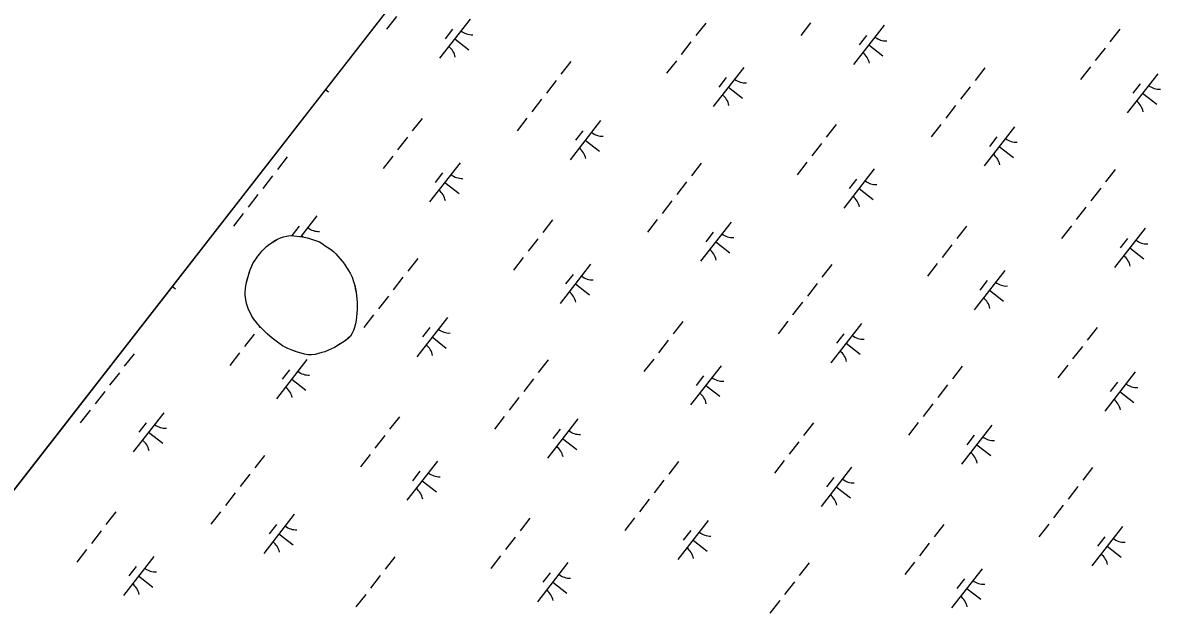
# Model space of a CAD drawing. Extents: x 3888273 to 3909528, y 158682 to 181032.
# Drawn here: x 3899441 to 3900588, y 175571 to 176166 of the extents above; entities that cross this region are included whole.
import ezdxf

# ---------------------------------------------------------------- set-up
doc = ezdxf.new("R2010")
doc.units = 0
for name, color, linetype in [('V-GRID-FRAM', 7, 'Continuous'), ('V-TOPO-SHOR', 7, 'Continuous'), ('V-WETL-SWMP', 7, 'Continuous')]:
    doc.layers.add(name, color=color, linetype=linetype)

msp = doc.modelspace()

# ---------------------------------------------------------------- linework, layer by layer
at = {"layer": 'V-GRID-FRAM'}
msp.add_lwpolyline([(3907415, 172254.2), (3898317.3, 160561.5), (3891517.3, 165521.6), (3900698.9, 177323.8), (3907415, 172254.2)], dxfattribs=at)
at = {"layer": 'V-TOPO-SHOR'}
for points in [[(3899694.7, 175846.3), (3899692.3, 175848.2), (3899689.9, 175850.4), (3899687.3, 175852.6), (3899684.9, 175854.8), (3899682.1, 175857.5), (3899680, 175859.7), (3899677.7, 175862.4), (3899675.6, 175864.9), (3899673.3, 175867.7), (3899671.3, 175871.1), (3899669.7, 175874.6), (3899668.1, 175878.2), (3899667, 175881.1), (3899666.1, 175884.3), (3899665.5, 175887.5), (3899665, 175891), (3899664.9, 175894.4), (3899665.2, 175897.9), (3899665.7, 175900.9), (3899666.3, 175904.2), (3899667.1, 175907.1), (3899667.9, 175910.4), (3899669.1, 175913.9), (3899670.1, 175917), (3899671.3, 175920.1), (3899672.8, 175923.4), (3899675, 175926.8), (3899677.8, 175930.8), (3899679.7, 175933.2), (3899681.8, 175935.7), (3899684.3, 175938.3), (3899686.5, 175940.6), (3899689.4, 175942.9), (3899692, 175944.6), (3899694.9, 175946.4), (3899697.6, 175947.9), (3899700.4, 175949.1), (3899703.6, 175950.1), (3899706.6, 175950.8), (3899710.6, 175951.5), (3899714, 175951.3), (3899717, 175950.9), (3899720.1, 175950.5), (3899724.4, 175949.9), (3899727.6, 175949.2), (3899730.7, 175948.2), (3899733.8, 175947.3), (3899736.7, 175946.3), (3899739.7, 175945.1), (3899742.5, 175943.5), (3899745.6, 175941.2), (3899748.3, 175939.6), (3899750.9, 175937.9), (3899754, 175935.3), (3899756.4, 175933), (3899758.4, 175930.7), (3899760.3, 175928.4), (3899762.8, 175925.3), (3899764.9, 175922.6), (3899767, 175919.5), (3899768.9, 175916.2), (3899770.6, 175913.6), (3899772.6, 175909.7), (3899774.1, 175905.2)], [(3899774.1, 175905.2), (3899775.2, 175901.2), (3899775.8, 175898.3), (3899776.6, 175894.4), (3899777, 175891.1), (3899777.3, 175887.4), (3899777.7, 175884.2), (3899777.7, 175880.9), (3899777.6, 175877), (3899777.2, 175873.3), (3899776.9, 175869.8), (3899776.6, 175866.2), (3899776.1, 175862.6), (3899775.1, 175859), (3899774.1, 175856), (3899772.8, 175853.1), (3899771.1, 175850.2), (3899768.5, 175847.9), (3899765.7, 175845.7), (3899763.1, 175844), (3899760.5, 175842.4), (3899757.9, 175840.8), (3899755, 175838.9), (3899751.9, 175837.4), (3899748.8, 175836), (3899745, 175834.6), (3899742, 175833.7), (3899738.8, 175832.8), (3899735.5, 175831.9), (3899731.8, 175831.4), (3899728, 175831.6), (3899724.7, 175832.2), (3899721.4, 175833), (3899717.7, 175834.1), (3899714.5, 175835.3), (3899711.3, 175836.4)], [(3899711.3, 175836.4), (3899708, 175837.8), (3899705.2, 175839.3), (3899702.4, 175840.6), (3899694.7, 175846.3)]]:
    msp.add_lwpolyline(points, dxfattribs=at)
at = {"layer": 'V-WETL-SWMP'}
for p, q in [((3900247.7, 176743.8), (3899005, 175146.4)), ((3899817.2, 176171.8), (3899807.3, 176159.2)), ((3899891.3, 176169.3), (3899860.6, 176129.9)), ((3900128.4, 176165.3), (3900118.5, 176152.7)), ((3900233.8, 176165.6), (3900224, 176152.9)), ((3900308, 176163.1), (3900277.3, 176123.6)), ((3899873.6, 176159.1), (3899866.2, 176149.6)), ((3899876, 176149.6), (3899890.2, 176138.5)), ((3900290.2, 176152.8), (3900282.9, 176143.4)), ((3900545, 176159.1), (3900535.2, 176146.5)), ((3900113.6, 176146.4), (3900103.8, 176133.8)), ((3900292.6, 176143.4), (3900306.8, 176132.3)), ((3900530.3, 176140.2), (3900520.5, 176127.5)), ((3900098.9, 176127.4), (3900089.1, 176114.8)), ((3899992.7, 176126.5), (3899982.8, 176113.8)), ((3900166.7, 176120.6), (3900136, 176081.2)), ((3900409.3, 176120.2), (3900399.5, 176107.6)), ((3900515.6, 176121.2), (3900505.7, 176108.6)), ((3899977.9, 176107.5), (3899968.1, 176094.9)), ((3900149, 176110.4), (3900141.6, 176100.9)), ((3900583.4, 176114.4), (3900552.7, 176075)), ((3900565.6, 176104.2), (3900558.3, 176094.7)), ((3899745.7, 176098.6), (3899748.9, 176096.1)), ((3900151.4, 176100.9), (3900165.6, 176089.9)), ((3900394.6, 176101.3), (3900384.8, 176088.7)), ((3900568.1, 176094.7), (3900582.3, 176083.6)), ((3899963.2, 176088.6), (3899953.4, 176076)), ((3900379.9, 176082.4), (3900370, 176069.7)), ((3899843, 176069.4), (3899833.2, 176056.8)), ((3899948.4, 176069.6), (3899938.6, 176057)), ((3900022.6, 176067.2), (3899991.9, 176027.7)), ((3900259.7, 176063.2), (3900249.8, 176050.6)), ((3900365.1, 176063.4), (3900355.3, 176050.8)), ((3900439.3, 176060.9), (3900408.6, 176021.5)), ((3899828.2, 176050.5), (3899818.4, 176037.8)), ((3900004.8, 176056.9), (3899997.5, 176047.4)), ((3900007.2, 176047.4), (3900021.4, 176036.4)), ((3900421.5, 176050.7), (3900414.1, 176041.2)), ((3900244.9, 176044.2), (3900235.1, 176031.6)), ((3900423.9, 176041.2), (3900438.1, 176030.2)), ((3899707.3, 176030.6), (3899697.4, 176017.9)), ((3899813.5, 176031.5), (3899803.7, 176018.9)), ((3899881.3, 176024.7), (3899850.6, 175985.3)), ((3900123.9, 176024.3), (3900114.1, 176011.7)), ((3900230.2, 176025.3), (3900220.4, 176012.7)), ((3899863.6, 176014.5), (3899856.2, 176005)), ((3900298, 176018.5), (3900267.3, 175979)), ((3900540.6, 176018.1), (3900530.8, 176005.5)), ((3899692.5, 176011.6), (3899682.7, 175999)), ((3899866, 176005), (3899880.2, 175993.9)), ((3900109.2, 176005.4), (3900099.4, 175992.8)), ((3900280.3, 176008.2), (3900272.9, 175998.8)), ((3899677.8, 175992.7), (3899668, 175980)), ((3900282.7, 175998.8), (3900296.9, 175987.7)), ((3900525.9, 175999.2), (3900516, 175986.5)), ((3900094.5, 175986.4), (3900084.6, 175973.8)), ((3900511.1, 175980.2), (3900501.3, 175967.6)), ((3899663.1, 175973.7), (3899653.2, 175961.1)), ((3899737.2, 175971.3), (3899721, 175950.4)), ((3899974.3, 175967.3), (3899964.4, 175954.6)), ((3900079.7, 175967.5), (3900069.9, 175954.9)), ((3899719.4, 175961), (3899712.1, 175951.5)), ((3900153.9, 175965), (3900123.2, 175925.6)), ((3900136.1, 175954.8), (3900128.7, 175945.3)), ((3900390.9, 175961), (3900381.1, 175948.4)), ((3900496.4, 175961.3), (3900486.6, 175948.6)), ((3900570.5, 175958.8), (3900539.8, 175919.3)), ((3899689.4, 175942.9), (3899692, 175944.6)), ((3899692, 175944.6), (3899697.6, 175947.9)), ((3899697.6, 175947.9), (3899700.4, 175949.1)), ((3899700.4, 175949.1), (3899703.6, 175950.1)), ((3899703.6, 175950.1), (3899706.6, 175950.8)), ((3899706.6, 175950.8), (3899710.6, 175951.5)), ((3899710.6, 175951.5), (3899714, 175951.3)), ((3899714, 175951.3), (3899720.1, 175950.5)), ((3899720.1, 175950.5), (3899724.4, 175949.9)), ((3899721.9, 175951.5), (3899723.8, 175950)), ((3899724.4, 175949.9), (3899727.6, 175949.2)), ((3899727.6, 175949.2), (3899733.8, 175947.3)), ((3899733.8, 175947.3), (3899736.7, 175946.3)), ((3899736.7, 175946.3), (3899739.7, 175945.1)), ((3899739.7, 175945.1), (3899742.5, 175943.5)), ((3899742.5, 175943.5), (3899745.6, 175941.2)), ((3899959.5, 175948.3), (3899949.7, 175935.7)), ((3900138.5, 175945.3), (3900152.7, 175934.2)), ((3900552.8, 175948.5), (3900545.4, 175939.1)), ((3899677.8, 175930.8), (3899679.7, 175933.2)), ((3899679.7, 175933.2), (3899681.8, 175935.7)), ((3899681.8, 175935.7), (3899686.5, 175940.6)), ((3899686.5, 175940.6), (3899689.4, 175942.9)), ((3899745.6, 175941.2), (3899750.9, 175937.9)), ((3899750.9, 175937.9), (3899754, 175935.3)), ((3899754, 175935.3), (3899756.4, 175933)), ((3899756.4, 175933), (3899758.4, 175930.7)), ((3900376.2, 175942.1), (3900366.4, 175929.5)), ((3900555.2, 175939.1), (3900569.4, 175928)), ((3899670.1, 175917), (3899672.8, 175923.4)), ((3899672.8, 175923.4), (3899677.8, 175930.8)), ((3899758.4, 175930.7), (3899762.8, 175925.3)), ((3899762.8, 175925.3), (3899764.9, 175922.6)), ((3899764.9, 175922.6), (3899767, 175919.5)), ((3899838.6, 175928.4), (3899828.7, 175915.8)), ((3899944.8, 175929.4), (3899935, 175916.7)), ((3900012.6, 175922.6), (3899981.9, 175883.1)), ((3900255.2, 175922.2), (3900245.4, 175909.6)), ((3900361.5, 175923.2), (3900351.6, 175910.5)), ((3899666.3, 175904.2), (3899667.9, 175910.4)), ((3899667.9, 175910.4), (3899670.1, 175917)), ((3899767, 175919.5), (3899768.9, 175916.2)), ((3899768.9, 175916.2), (3899770.6, 175913.6)), ((3899770.6, 175913.6), (3899772.6, 175909.7)), ((3899772.6, 175909.7), (3899774.1, 175905.2)), ((3899823.8, 175909.5), (3899814, 175896.8)), ((3899994.9, 175912.3), (3899987.5, 175902.9)), ((3900429.3, 175916.4), (3900398.6, 175876.9)), ((3899591.6, 175900.5), (3899594.8, 175898)), ((3899664.9, 175894.4), (3899665.2, 175897.9)), ((3899665.2, 175897.9), (3899665.7, 175900.9)), ((3899665.7, 175900.9), (3899666.3, 175904.2)), ((3899774.1, 175905.2), (3899775.2, 175901.2)), ((3899775.2, 175901.2), (3899776.6, 175894.4)), ((3899997.3, 175902.9), (3900011.5, 175891.8)), ((3900240.5, 175903.2), (3900230.7, 175890.6)), ((3900411.5, 175906.1), (3900404.2, 175896.6)), ((3899665, 175891), (3899664.9, 175894.4)), ((3899665.5, 175887.5), (3899665, 175891)), ((3899666.1, 175884.3), (3899665.5, 175887.5)), ((3899776.6, 175894.4), (3899777.7, 175884.2)), ((3899809.1, 175890.5), (3899799.3, 175877.9)), ((3900413.9, 175896.6), (3900428.2, 175885.6)), ((3899667, 175881.1), (3899666.1, 175884.3)), ((3899668.1, 175878.2), (3899667, 175881.1)), ((3899671.3, 175871.1), (3899668.1, 175878.2)), ((3899777.6, 175877), (3899776.9, 175869.8)), ((3899777.7, 175880.9), (3899777.6, 175877)), ((3899777.7, 175884.2), (3899777.7, 175880.9)), ((3900225.7, 175884.3), (3900215.9, 175871.7)), ((3899673.3, 175867.7), (3899671.3, 175871.1)), ((3899677.7, 175862.4), (3899673.3, 175867.7)), ((3899776.6, 175866.2), (3899776.1, 175862.6)), ((3899776.9, 175869.8), (3899776.6, 175866.2)), ((3899794.3, 175871.6), (3899784.5, 175859)), ((3899868.5, 175869.1), (3899837.8, 175829.6)), ((3900105.5, 175865.1), (3900095.7, 175852.5)), ((3900211, 175865.4), (3900201.2, 175852.7)), ((3900285.2, 175862.9), (3900254.4, 175823.4)), ((3899674.1, 175852.4), (3899664.3, 175839.8)), ((3899680, 175859.7), (3899677.7, 175862.4)), ((3899679.9, 175859.8), (3899679.1, 175858.7)), ((3899682.1, 175857.5), (3899680, 175859.7)), ((3899687.3, 175852.6), (3899682.1, 175857.5)), ((3899692.3, 175848.2), (3899687.3, 175852.6)), ((3899772.8, 175853.1), (3899771.1, 175850.2)), ((3899774.1, 175856), (3899772.8, 175853.1)), ((3899775.1, 175859), (3899774.1, 175856)), ((3899776.1, 175862.6), (3899775.1, 175859)), ((3899850.7, 175858.9), (3899843.4, 175849.4)), ((3900267.4, 175852.6), (3900260, 175843.2)), ((3900522.2, 175858.9), (3900512.4, 175846.3)), ((3899694.7, 175846.3), (3899692.3, 175848.2)), ((3899702.4, 175840.6), (3899694.7, 175846.3)), ((3899708, 175837.8), (3899702.4, 175840.6)), ((3899765.7, 175845.7), (3899755, 175838.9)), ((3899771.1, 175850.2), (3899765.7, 175845.7)), ((3899853.1, 175849.4), (3899867.3, 175838.3)), ((3900090.8, 175846.2), (3900081, 175833.5)), ((3900269.8, 175843.2), (3900284, 175832.1)), ((3900507.5, 175839.9), (3900497.6, 175827.3)), ((3899553.2, 175832.5), (3899543.3, 175819.9)), ((3899659.4, 175833.5), (3899649.6, 175820.8)), ((3899711.3, 175836.4), (3899708, 175837.8)), ((3899717.7, 175834.1), (3899711.3, 175836.4)), ((3899721.4, 175833), (3899717.7, 175834.1)), ((3899724.7, 175832.2), (3899721.4, 175833)), ((3899728, 175831.6), (3899724.7, 175832.2)), ((3899731.8, 175831.4), (3899728, 175831.6)), ((3899735.5, 175831.9), (3899731.8, 175831.4)), ((3899742, 175833.7), (3899735.5, 175831.9)), ((3899745, 175834.6), (3899742, 175833.7)), ((3899748.8, 175836), (3899745, 175834.6)), ((3899751.9, 175837.4), (3899748.8, 175836)), ((3899755, 175838.9), (3899751.9, 175837.4)), ((3899727.2, 175826.7), (3899696.5, 175787.2)), ((3899969.8, 175826.3), (3899960, 175813.6)), ((3900076.1, 175827.2), (3900066.2, 175814.6)), ((3900143.9, 175820.4), (3900113.2, 175781)), ((3900386.5, 175820), (3900376.7, 175807.4)), ((3900492.7, 175821), (3900482.9, 175808.4)), ((3899538.4, 175813.5), (3899528.6, 175800.9)), ((3899709.5, 175816.4), (3899702.1, 175806.9)), ((3899711.9, 175806.9), (3899726.1, 175795.9)), ((3899955.1, 175807.3), (3899945.3, 175794.7)), ((3900126.2, 175810.2), (3900118.8, 175800.7)), ((3900560.6, 175814.2), (3900529.9, 175774.7)), ((3899523.7, 175794.6), (3899513.9, 175782)), ((3900128.6, 175800.7), (3900142.8, 175789.7)), ((3900371.8, 175801.1), (3900361.9, 175788.5)), ((3900542.8, 175804), (3900535.5, 175794.5)), ((3900545.2, 175794.5), (3900559.4, 175783.4)), ((3899940.4, 175788.4), (3899930.5, 175775.8)), ((3899509, 175775.7), (3899499.1, 175763)), ((3899583.1, 175773.2), (3899552.4, 175733.7)), ((3900357, 175782.2), (3900347.2, 175769.5)), ((3899565.3, 175762.9), (3899558, 175753.5)), ((3899820.2, 175769.2), (3899810.3, 175756.6)), ((3899925.6, 175769.4), (3899915.8, 175756.8)), ((3899999.8, 175767), (3899969.1, 175727.5)), ((3900236.8, 175763), (3900227, 175750.3)), ((3900342.3, 175763.2), (3900332.5, 175750.6)), ((3900416.4, 175760.7), (3900385.7, 175721.3)), ((3899567.7, 175753.5), (3899582, 175742.4)), ((3899805.4, 175750.3), (3899795.6, 175737.6)), ((3899982, 175756.7), (3899974.6, 175747.2)), ((3900398.7, 175750.5), (3900391.3, 175741)), ((3899984.4, 175747.2), (3899998.6, 175736.2)), ((3900222.1, 175744), (3900212.3, 175731.4)), ((3900401.1, 175741), (3900415.3, 175730)), ((3899684.4, 175730.3), (3899674.6, 175717.7)), ((3899790.7, 175731.3), (3899780.9, 175718.7)), ((3899858.5, 175724.5), (3899827.8, 175685.1)), ((3899840.8, 175714.3), (3899833.4, 175704.8)), ((3900101.1, 175724.1), (3900091.3, 175711.5)), ((3900207.4, 175725.1), (3900197.5, 175712.5)), ((3900275.2, 175718.3), (3900244.5, 175678.8)), ((3900517.8, 175717.9), (3900508, 175705.3)), ((3899669.7, 175711.4), (3899659.9, 175698.8)), ((3899843.2, 175704.8), (3899857.4, 175693.7)), ((3900086.4, 175705.2), (3900076.6, 175692.6)), ((3900257.4, 175708), (3900250.1, 175698.6)), ((3899655, 175692.5), (3899645.1, 175679.8)), ((3900259.8, 175698.6), (3900274, 175687.5)), ((3900503, 175699), (3900493.2, 175686.3)), ((3900071.6, 175686.2), (3900061.8, 175673.6)), ((3900488.3, 175680), (3900478.5, 175667.4)), ((3899534.8, 175673.3), (3899524.9, 175660.7)), ((3899640.2, 175673.5), (3899630.4, 175660.9)), ((3899714.4, 175671), (3899683.7, 175631.6)), ((3899696.6, 175660.8), (3899689.3, 175651.3)), ((3899951.4, 175667.1), (3899941.6, 175654.4)), ((3900056.9, 175667.3), (3900047.1, 175654.7)), ((3900131, 175664.8), (3900100.3, 175625.4)), ((3900368.1, 175660.8), (3900358.3, 175648.2)), ((3900473.6, 175661.1), (3900463.7, 175648.4)), ((3900547.7, 175658.6), (3900517, 175619.1)), ((3899520, 175654.3), (3899510.2, 175641.7)), ((3899699, 175651.3), (3899713.2, 175640.3)), ((3899936.7, 175648.1), (3899926.9, 175635.5)), ((3900113.3, 175654.6), (3900105.9, 175645.1)), ((3900115.7, 175645.1), (3900129.9, 175634)), ((3900530, 175648.3), (3900522.6, 175638.9)), ((3899505.3, 175635.4), (3899495.5, 175622.8)), ((3900353.4, 175641.9), (3900343.5, 175629.3)), ((3900532.4, 175638.9), (3900546.6, 175627.8)), ((3899573.1, 175628.6), (3899542.4, 175589.1)), ((3899815.7, 175628.2), (3899805.9, 175615.6)), ((3899922, 175629.2), (3899912.1, 175616.5)), ((3899989.8, 175622.4), (3899959.1, 175582.9)), ((3900338.6, 175622.9), (3900328.8, 175610.3)), ((3899555.4, 175618.3), (3899548, 175608.9)), ((3899972, 175612.1), (3899964.7, 175602.6)), ((3900232.4, 175622), (3900222.6, 175609.3)), ((3900406.5, 175616.1), (3900375.8, 175576.7)), ((3899557.8, 175608.9), (3899572, 175597.8)), ((3899801, 175609.3), (3899791.2, 175596.6)), ((3899974.5, 175602.6), (3899988.7, 175591.6)), ((3900217.7, 175603), (3900207.8, 175590.4)), ((3900388.7, 175605.9), (3900381.3, 175596.4)), ((3899786.3, 175590.3), (3899776.4, 175577.7)), ((3900391.1, 175596.4), (3900405.3, 175585.4)), ((3900202.9, 175584.1), (3900193.1, 175571.5))]:
    msp.add_line(p, q, dxfattribs=at)
for centre, start, end in [((3899893.1, 176171.2), 231.343, 272.8866), ((3900309.8, 176165), 231.343, 272.8866), ((3899859.2, 176127.6), 11.343, 52.8866), ((3900275.9, 176121.4), 11.343, 52.8866), ((3900168.5, 176122.6), 231.343, 272.8866), ((3900134.6, 176079), 11.343, 52.8866), ((3900585.2, 176116.3), 231.343, 272.8866), ((3900551.3, 176072.7), 11.343, 52.8866), ((3900024.4, 176069.1), 231.343, 272.8866), ((3900441.1, 176062.9), 231.343, 272.8866), ((3899990.5, 176025.5), 11.343, 52.8866), ((3900407.1, 176019.3), 11.343, 52.8866), ((3899883.1, 176026.6), 231.343, 272.8866), ((3900299.8, 176020.4), 231.343, 272.8866), ((3899849.2, 175983), 11.343, 52.8866), ((3900265.9, 175976.8), 11.343, 52.8866), ((3899739, 175973.2), 231.343, 272.8866), ((3900155.7, 175967), 231.343, 272.8866), ((3900572.3, 175960.7), 231.343, 272.8866), ((3900121.7, 175923.4), 11.343, 52.8866), ((3900538.4, 175917.1), 11.343, 52.8866), ((3900014.4, 175924.5), 231.343, 272.8866), ((3900431.1, 175918.3), 231.343, 272.8866), ((3899980.5, 175880.9), 11.343, 52.8866), ((3900397.2, 175874.7), 11.343, 52.8866), ((3899870.3, 175871), 231.343, 272.8866), ((3899836.4, 175827.4), 11.343, 52.8866), ((3900286.9, 175864.8), 231.343, 272.8866), ((3900253, 175821.2), 11.343, 52.8866), ((3899729, 175828.6), 231.343, 272.8866), ((3900145.7, 175822.4), 231.343, 272.8866), ((3899695.1, 175785), 11.343, 52.8866), ((3900562.4, 175816.1), 231.343, 272.8866), ((3900111.8, 175778.8), 11.343, 52.8866), ((3900528.5, 175772.5), 11.343, 52.8866), ((3899584.9, 175775.1), 231.343, 272.8866), ((3900001.6, 175768.9), 231.343, 272.8866), ((3900418.2, 175762.7), 231.343, 272.8866), ((3899551, 175731.5), 11.343, 52.8866), ((3899967.6, 175725.3), 11.343, 52.8866), ((3900384.3, 175719.1), 11.343, 52.8866), ((3899860.3, 175726.4), 231.343, 272.8866), ((3900277, 175720.2), 231.343, 272.8866), ((3899826.4, 175682.8), 11.343, 52.8866), ((3900243.1, 175676.6), 11.343, 52.8866), ((3899716.2, 175673), 231.343, 272.8866), ((3900132.8, 175666.7), 231.343, 272.8866), ((3900549.5, 175660.5), 231.343, 272.8866), ((3899682.3, 175629.4), 11.343, 52.8866), ((3900098.9, 175623.1), 11.343, 52.8866), ((3900515.6, 175616.9), 11.343, 52.8866), ((3899574.9, 175630.5), 231.343, 272.8866), ((3899541, 175586.9), 11.343, 52.8866), ((3899991.6, 175624.3), 231.343, 272.8866), ((3900408.3, 175618.1), 231.343, 272.8866), ((3899957.7, 175580.7), 11.343, 52.8866), ((3900374.3, 175574.5), 11.343, 52.8866)]:
    msp.add_arc(centre, 17.6, start, end, dxfattribs=at)

doc.saveas('drawing.dxf')
